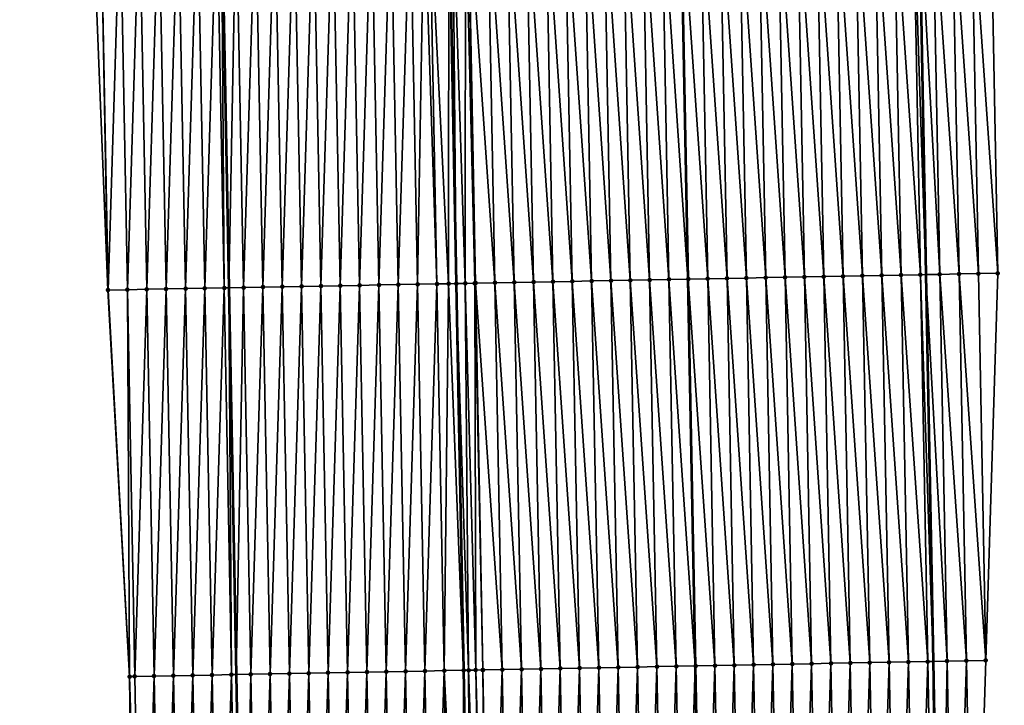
# Model space of a CAD drawing. Header units: feet. Extents: x 2010743 to 2022806, y 818705 to 837694.
# Tile 429 of 531: x 2011418 to 2011469, y 833751 to 833787. Entities that reach past the tile are written whole.
import ezdxf

# ---------------------------------------------------------------- set-up
doc = ezdxf.new("R2010")
doc.units = ezdxf.units.FT
doc.header["$MEASUREMENT"] = 0
for name, color, linetype, lineweight in [('EP_Travel Lane', 172, 'Continuous', 53), ('Road Shots', 141, 'Continuous', 100), ('STRIPING', 60, 'Continuous', 53)]:
    doc.layers.add(name, color=color, linetype=linetype, lineweight=lineweight)
doc.layers.add('I-77-MM17-21_NB-Surface-Border', color=7, linetype='Continuous')
doc.layers.add('I-77-MM17-21_NB-Surface-TIN', color=7, linetype='Continuous')

msp = doc.modelspace()

# ---------------------------------------------------------------- linework, layer by layer
at = {"layer": 'EP_Travel Lane'}
for points in [[(2011459.379, 833993.608, 294.314), (2011459.92, 833973.568, 294.074), (2011460.434, 833953.576, 293.832), (2011460.947, 833933.584, 293.604), (2011461.459, 833913.589, 293.405), (2011461.962, 833893.596, 293.2), (2011462.465, 833873.603, 293.04), (2011462.957, 833853.529, 292.871), (2011463.388, 833833.534, 292.721), (2011463.819, 833813.54, 292.553), (2011464.241, 833793.483, 292.403), (2011464.614, 833773.487, 292.303), (2011464.988, 833753.491, 292.193), (2011465.354, 833733.462, 292.098)], [(2011423.366, 833992.618, 294.593), (2011423.903, 833972.656, 294.351), (2011424.408, 833952.664, 294.131), (2011424.912, 833932.671, 293.916), (2011425.416, 833912.679, 293.72), (2011425.919, 833892.686, 293.533), (2011426.422, 833872.694, 293.348), (2011426.911, 833852.75, 293.199), (2011427.342, 833832.755, 293.03), (2011427.773, 833812.76, 292.885), (2011428.194, 833792.802, 292.749), (2011428.575, 833772.806, 292.613), (2011428.956, 833752.81, 292.489), (2011429.323, 833732.833, 292.414)]]:
    msp.add_polyline3d(points, dxfattribs=at)
at = {"layer": 'I-77-MM17-21_NB-Surface-Border', "color": 3, "linetype": 'Continuous', "lineweight": -3}
for points in [[(2011462.115, 833993.684, 294.202), (2011462.656, 833973.638, 293.964), (2011464.16, 833953.671, 293.695), (2011464.664, 833933.679, 293.452), (2011466.168, 833913.709, 293.197), (2011466.671, 833893.717, 292.989), (2011468.174, 833873.749, 292.794), (2011468.667, 833853.654, 292.639), (2011468.098, 833833.637, 292.53), (2011468.529, 833813.642, 292.372), (2011467.952, 833793.554, 292.276), (2011468.328, 833773.558, 292.164), (2011467.705, 833753.543, 292.096), (2011467.077, 833733.492, 292.042)], [(2011423.675, 833732.735, 292.241), (2011423.445, 833752.708, 292.332), (2011422.325, 833772.69, 292.429), (2011421.519, 833792.678, 292.528), (2011421.54, 833812.627, 292.682), (2011421.109, 833832.622, 292.829), (2011420.678, 833852.617, 292.992), (2011420.189, 833872.539, 293.14), (2011419.686, 833892.532, 293.313), (2011419.183, 833912.524, 293.509), (2011418.719, 833932.517, 293.714), (2011418.417, 833952.515, 293.948), (2011418.028, 833972.51, 294.168), (2011417.764, 833992.467, 294.419)]]:
    msp.add_polyline3d(points, dxfattribs=at)
at = {"layer": 'I-77-MM17-21_NB-Surface-TIN', "color": 128, "linetype": 'Continuous', "lineweight": -3}
for points in [[(2011446.332, 833773.14, 292.697), (2011445.955, 833793.136, 292.813), (2011444.956, 833793.118, 292.829)], [(2011447.332, 833773.159, 292.677), (2011446.955, 833793.155, 292.794), (2011445.955, 833793.136, 292.813)], [(2011446.332, 833773.14, 292.697), (2011447.332, 833773.159, 292.677), (2011445.955, 833793.136, 292.813)], [(2011448.332, 833773.178, 292.66), (2011447.955, 833793.174, 292.776), (2011446.955, 833793.155, 292.794)], [(2011447.332, 833773.159, 292.677), (2011448.332, 833773.178, 292.66), (2011446.955, 833793.155, 292.794)], [(2011449.332, 833773.197, 292.644), (2011448.955, 833793.193, 292.76), (2011447.955, 833793.174, 292.776)], [(2011448.332, 833773.178, 292.66), (2011449.332, 833773.197, 292.644), (2011447.955, 833793.174, 292.776)], [(2011450.331, 833773.216, 292.631), (2011449.955, 833793.212, 292.746), (2011448.955, 833793.193, 292.76)], [(2011449.332, 833773.197, 292.644), (2011450.331, 833773.216, 292.631), (2011448.955, 833793.193, 292.76)], [(2011451.331, 833773.235, 292.62), (2011450.955, 833793.231, 292.736), (2011449.955, 833793.212, 292.746)], [(2011450.331, 833773.216, 292.631), (2011451.331, 833773.235, 292.62), (2011449.955, 833793.212, 292.746)], [(2011450.955, 833793.231, 292.736), (2011452.306, 833773.253, 292.6), (2011451.925, 833793.249, 292.714)], [(2011451.331, 833773.235, 292.62), (2011452.306, 833773.253, 292.6), (2011450.955, 833793.231, 292.736)], [(2011452.331, 833773.254, 292.599), (2011451.954, 833793.25, 292.714), (2011451.925, 833793.249, 292.714)], [(2011452.331, 833773.254, 292.599), (2011451.925, 833793.249, 292.714), (2011452.306, 833773.253, 292.6)], [(2011453.331, 833773.273, 292.57), (2011452.954, 833793.269, 292.679), (2011451.954, 833793.25, 292.714)], [(2011452.331, 833773.254, 292.599), (2011453.331, 833773.273, 292.57), (2011451.954, 833793.25, 292.714)], [(2011454.331, 833773.292, 292.539), (2011453.954, 833793.288, 292.642), (2011452.954, 833793.269, 292.679)], [(2011453.331, 833773.273, 292.57), (2011454.331, 833773.292, 292.539), (2011452.954, 833793.269, 292.679)], [(2011455.33, 833773.311, 292.516), (2011454.954, 833793.307, 292.618), (2011453.954, 833793.288, 292.642)], [(2011454.331, 833773.292, 292.539), (2011455.33, 833773.311, 292.516), (2011453.954, 833793.288, 292.642)], [(2011456.33, 833773.33, 292.495), (2011455.954, 833793.326, 292.597), (2011454.954, 833793.307, 292.618)], [(2011455.33, 833773.311, 292.516), (2011456.33, 833773.33, 292.495), (2011454.954, 833793.307, 292.618)], [(2011457.33, 833773.349, 292.474), (2011456.954, 833793.345, 292.573), (2011455.954, 833793.326, 292.597)], [(2011456.33, 833773.33, 292.495), (2011457.33, 833773.349, 292.474), (2011455.954, 833793.326, 292.597)], [(2011458.33, 833773.368, 292.453), (2011457.953, 833793.364, 292.557), (2011456.954, 833793.345, 292.573)], [(2011457.33, 833773.349, 292.474), (2011458.33, 833773.368, 292.453), (2011456.954, 833793.345, 292.573)], [(2011459.33, 833773.387, 292.433), (2011458.953, 833793.383, 292.541), (2011457.953, 833793.364, 292.557)], [(2011458.33, 833773.368, 292.453), (2011459.33, 833773.387, 292.433), (2011457.953, 833793.364, 292.557)], [(2011460.33, 833773.406, 292.413), (2011459.953, 833793.402, 292.522), (2011458.953, 833793.383, 292.541)], [(2011459.33, 833773.387, 292.433), (2011460.33, 833773.406, 292.413), (2011458.953, 833793.383, 292.541)], [(2011461.329, 833773.425, 292.394), (2011460.953, 833793.421, 292.502), (2011459.953, 833793.402, 292.522)], [(2011460.33, 833773.406, 292.413), (2011461.329, 833773.425, 292.394), (2011459.953, 833793.402, 292.522)], [(2011462.329, 833773.444, 292.374), (2011461.953, 833793.44, 292.477), (2011460.953, 833793.421, 292.502)], [(2011461.329, 833773.425, 292.394), (2011462.329, 833773.444, 292.374), (2011460.953, 833793.421, 292.502)], [(2011461.953, 833793.44, 292.477), (2011463.329, 833773.463, 292.346), (2011462.952, 833793.459, 292.446)], [(2011462.329, 833773.444, 292.374), (2011463.329, 833773.463, 292.346), (2011461.953, 833793.44, 292.477)], [(2011464.329, 833773.482, 292.313), (2011463.952, 833793.478, 292.412), (2011462.952, 833793.459, 292.446)], [(2011463.329, 833773.463, 292.346), (2011464.329, 833773.482, 292.313), (2011462.952, 833793.459, 292.446)], [(2011463.952, 833793.478, 292.412), (2011464.614, 833773.487, 292.303), (2011464.241, 833793.483, 292.403)], [(2011464.329, 833773.482, 292.313), (2011464.614, 833773.487, 292.303), (2011463.952, 833793.478, 292.412)], [(2011465.329, 833773.501, 292.277), (2011464.952, 833793.497, 292.383), (2011464.241, 833793.483, 292.403)], [(2011465.329, 833773.501, 292.277), (2011464.241, 833793.483, 292.403), (2011464.614, 833773.487, 292.303)], [(2011466.328, 833773.52, 292.24), (2011465.952, 833793.516, 292.356), (2011464.952, 833793.497, 292.383)], [(2011465.329, 833773.501, 292.277), (2011466.328, 833773.52, 292.24), (2011464.952, 833793.497, 292.383)], [(2011467.328, 833773.539, 292.203), (2011466.952, 833793.535, 292.314), (2011465.952, 833793.516, 292.356)], [(2011466.328, 833773.52, 292.24), (2011467.328, 833773.539, 292.203), (2011465.952, 833793.516, 292.356)], [(2011468.328, 833773.558, 292.164), (2011467.952, 833793.554, 292.276), (2011466.952, 833793.535, 292.314)], [(2011467.328, 833773.539, 292.203), (2011468.328, 833773.558, 292.164), (2011466.952, 833793.535, 292.314)], [(2011422.325, 833772.69, 292.429), (2011421.96, 833792.686, 292.545), (2011421.519, 833792.678, 292.528)], [(2011422.336, 833772.69, 292.429), (2011422.96, 833792.705, 292.584), (2011421.96, 833792.686, 292.545)], [(2011422.325, 833772.69, 292.429), (2011422.336, 833772.69, 292.429), (2011421.96, 833792.686, 292.545)], [(2011422.336, 833772.69, 292.429), (2011423.336, 833772.709, 292.462), (2011422.96, 833792.705, 292.584)], [(2011423.336, 833772.709, 292.462), (2011423.959, 833792.723, 292.618), (2011422.96, 833792.705, 292.584)], [(2011423.336, 833772.709, 292.462), (2011424.336, 833772.727, 292.489), (2011423.959, 833792.723, 292.618)], [(2011424.336, 833772.727, 292.489), (2011424.959, 833792.742, 292.652), (2011423.959, 833792.723, 292.618)], [(2011424.336, 833772.727, 292.489), (2011425.336, 833772.746, 292.522), (2011424.959, 833792.742, 292.652)], [(2011425.336, 833772.746, 292.522), (2011425.959, 833792.761, 292.675), (2011424.959, 833792.742, 292.652)], [(2011425.336, 833772.746, 292.522), (2011426.336, 833772.765, 292.545), (2011425.959, 833792.761, 292.675)], [(2011426.336, 833772.765, 292.545), (2011426.959, 833792.779, 292.716), (2011425.959, 833792.761, 292.675)], [(2011426.336, 833772.765, 292.545), (2011427.335, 833772.783, 292.579), (2011426.959, 833792.779, 292.716)], [(2011427.335, 833772.783, 292.579), (2011427.959, 833792.798, 292.744), (2011426.959, 833792.779, 292.716)], [(2011427.335, 833772.783, 292.579), (2011428.335, 833772.802, 292.606), (2011427.959, 833792.798, 292.744)], [(2011428.335, 833772.802, 292.606), (2011428.194, 833792.802, 292.749), (2011427.959, 833792.798, 292.744)], [(2011428.958, 833792.817, 292.764), (2011428.194, 833792.802, 292.749), (2011428.575, 833772.806, 292.613)], [(2011428.335, 833772.802, 292.606), (2011428.575, 833772.806, 292.613), (2011428.194, 833792.802, 292.749)], [(2011429.335, 833772.821, 292.635), (2011428.958, 833792.817, 292.764), (2011428.575, 833772.806, 292.613)], [(2011429.335, 833772.821, 292.635), (2011429.958, 833792.835, 292.785), (2011428.958, 833792.817, 292.764)], [(2011429.335, 833772.821, 292.635), (2011430.335, 833772.839, 292.657), (2011429.958, 833792.835, 292.785)], [(2011430.335, 833772.839, 292.657), (2011430.958, 833792.854, 292.798), (2011429.958, 833792.835, 292.785)], [(2011430.335, 833772.839, 292.657), (2011431.335, 833772.858, 292.668), (2011430.958, 833792.854, 292.798)], [(2011431.335, 833772.858, 292.668), (2011431.958, 833792.873, 292.804), (2011430.958, 833792.854, 292.798)], [(2011431.335, 833772.858, 292.668), (2011432.335, 833772.877, 292.677), (2011431.958, 833792.873, 292.804)], [(2011432.335, 833772.877, 292.677), (2011432.958, 833792.892, 292.815), (2011431.958, 833792.873, 292.804)], [(2011432.335, 833772.877, 292.677), (2011433.334, 833772.896, 292.687), (2011432.958, 833792.892, 292.815)], [(2011433.334, 833772.896, 292.687), (2011433.958, 833792.91, 292.822), (2011432.958, 833792.892, 292.815)], [(2011433.334, 833772.896, 292.687), (2011434.334, 833772.914, 292.696), (2011433.958, 833792.91, 292.822)], [(2011434.334, 833772.914, 292.696), (2011434.957, 833792.929, 292.833), (2011433.958, 833792.91, 292.822)], [(2011434.334, 833772.914, 292.696), (2011435.334, 833772.933, 292.708), (2011434.957, 833792.929, 292.833)], [(2011435.334, 833772.933, 292.708), (2011435.957, 833792.948, 292.845), (2011434.957, 833792.929, 292.833)], [(2011435.334, 833772.933, 292.708), (2011436.334, 833772.952, 292.72), (2011435.957, 833792.948, 292.845)], [(2011436.334, 833772.952, 292.72), (2011436.957, 833792.967, 292.855), (2011435.957, 833792.948, 292.845)], [(2011436.334, 833772.952, 292.72), (2011437.334, 833772.971, 292.731), (2011436.957, 833792.967, 292.855)], [(2011437.334, 833772.971, 292.731), (2011437.957, 833792.985, 292.87), (2011436.957, 833792.967, 292.855)], [(2011437.334, 833772.971, 292.731), (2011438.334, 833772.989, 292.741), (2011437.957, 833792.985, 292.87)], [(2011438.334, 833772.989, 292.741), (2011438.67, 833792.999, 292.883), (2011437.957, 833792.985, 292.87)], [(2011438.334, 833772.989, 292.741), (2011439.333, 833773.008, 292.764), (2011438.67, 833792.999, 292.883)], [(2011439.333, 833773.008, 292.764), (2011438.957, 833793.004, 292.886), (2011438.67, 833792.999, 292.883)], [(2011439.938, 833773.019, 292.773), (2011439.957, 833793.023, 292.896), (2011438.957, 833793.004, 292.886)], [(2011439.333, 833773.008, 292.764), (2011439.938, 833773.019, 292.773), (2011438.957, 833793.004, 292.886)], [(2011439.938, 833773.019, 292.773), (2011440.333, 833773.027, 292.776), (2011439.957, 833793.023, 292.896)], [(2011440.163, 833793.027, 292.896), (2011439.957, 833793.023, 292.896), (2011440.333, 833773.027, 292.776)], [(2011440.801, 833773.036, 292.777), (2011440.819, 833793.039, 292.894), (2011440.163, 833793.027, 292.896)], [(2011440.801, 833773.036, 292.777), (2011440.163, 833793.027, 292.896), (2011440.333, 833773.027, 292.776)], [(2011440.801, 833773.036, 292.777), (2011441.29, 833773.045, 292.776), (2011440.819, 833793.039, 292.894)], [(2011441.29, 833773.045, 292.776), (2011440.956, 833793.042, 292.893), (2011440.819, 833793.039, 292.894)], [(2011442.333, 833773.065, 292.762), (2011441.956, 833793.061, 292.876), (2011440.956, 833793.042, 292.893)], [(2011441.29, 833773.045, 292.776), (2011441.333, 833773.046, 292.775), (2011440.956, 833793.042, 292.893)], [(2011441.333, 833773.046, 292.775), (2011442.333, 833773.065, 292.762), (2011440.956, 833793.042, 292.893)], [(2011443.333, 833773.084, 292.743), (2011442.956, 833793.08, 292.861), (2011441.956, 833793.061, 292.876)], [(2011442.333, 833773.065, 292.762), (2011443.333, 833773.084, 292.743), (2011441.956, 833793.061, 292.876)], [(2011444.332, 833773.102, 292.726), (2011443.956, 833793.099, 292.844), (2011442.956, 833793.08, 292.861)], [(2011443.333, 833773.084, 292.743), (2011444.332, 833773.102, 292.726), (2011442.956, 833793.08, 292.861)], [(2011445.332, 833773.121, 292.712), (2011444.956, 833793.118, 292.829), (2011443.956, 833793.099, 292.844)], [(2011444.332, 833773.102, 292.726), (2011445.332, 833773.121, 292.712), (2011443.956, 833793.099, 292.844)], [(2011445.332, 833773.121, 292.712), (2011446.332, 833773.14, 292.697), (2011444.956, 833793.118, 292.829)], [(2011454.707, 833753.296, 292.425), (2011454.331, 833773.292, 292.539), (2011453.331, 833773.273, 292.57)], [(2011455.707, 833753.315, 292.398), (2011455.33, 833773.311, 292.516), (2011454.331, 833773.292, 292.539)], [(2011454.707, 833753.296, 292.425), (2011455.707, 833753.315, 292.398), (2011454.331, 833773.292, 292.539)], [(2011456.707, 833753.334, 292.375), (2011456.33, 833773.33, 292.495), (2011455.33, 833773.311, 292.516)], [(2011455.707, 833753.315, 292.398), (2011456.707, 833753.334, 292.375), (2011455.33, 833773.311, 292.516)], [(2011457.707, 833753.353, 292.354), (2011457.33, 833773.349, 292.474), (2011456.33, 833773.33, 292.495)], [(2011456.707, 833753.334, 292.375), (2011457.707, 833753.353, 292.354), (2011456.33, 833773.33, 292.495)], [(2011458.707, 833753.372, 292.333), (2011458.33, 833773.368, 292.453), (2011457.33, 833773.349, 292.474)], [(2011457.707, 833753.353, 292.354), (2011458.707, 833753.372, 292.333), (2011457.33, 833773.349, 292.474)], [(2011459.706, 833753.391, 292.317), (2011459.33, 833773.387, 292.433), (2011458.33, 833773.368, 292.453)], [(2011458.707, 833753.372, 292.333), (2011459.706, 833753.391, 292.317), (2011458.33, 833773.368, 292.453)], [(2011460.706, 833753.409, 292.301), (2011460.33, 833773.406, 292.413), (2011459.33, 833773.387, 292.433)], [(2011459.706, 833753.391, 292.317), (2011460.706, 833753.409, 292.301), (2011459.33, 833773.387, 292.433)], [(2011461.706, 833753.428, 292.284), (2011461.329, 833773.425, 292.394), (2011460.33, 833773.406, 292.413)], [(2011460.706, 833753.409, 292.301), (2011461.706, 833753.428, 292.284), (2011460.33, 833773.406, 292.413)], [(2011461.329, 833773.425, 292.394), (2011462.706, 833753.447, 292.262), (2011462.329, 833773.444, 292.374)], [(2011461.706, 833753.428, 292.284), (2011462.706, 833753.447, 292.262), (2011461.329, 833773.425, 292.394)], [(2011462.329, 833773.444, 292.374), (2011463.706, 833753.466, 292.234), (2011463.329, 833773.463, 292.346)], [(2011462.329, 833773.444, 292.374), (2011462.706, 833753.447, 292.262), (2011463.706, 833753.466, 292.234)], [(2011464.705, 833753.485, 292.202), (2011464.329, 833773.482, 292.313), (2011463.329, 833773.463, 292.346)], [(2011463.706, 833753.466, 292.234), (2011464.705, 833753.485, 292.202), (2011463.329, 833773.463, 292.346)], [(2011464.329, 833773.482, 292.313), (2011464.988, 833753.491, 292.193), (2011464.614, 833773.487, 292.303)], [(2011464.705, 833753.485, 292.202), (2011464.988, 833753.491, 292.193), (2011464.329, 833773.482, 292.313)], [(2011465.705, 833753.504, 292.168), (2011465.329, 833773.501, 292.277), (2011464.614, 833773.487, 292.303)], [(2011465.705, 833753.504, 292.168), (2011464.614, 833773.487, 292.303), (2011464.988, 833753.491, 292.193)], [(2011466.705, 833753.523, 292.133), (2011466.328, 833773.52, 292.24), (2011465.329, 833773.501, 292.277)], [(2011465.705, 833753.504, 292.168), (2011466.705, 833753.523, 292.133), (2011465.329, 833773.501, 292.277)], [(2011467.705, 833753.543, 292.096), (2011467.328, 833773.539, 292.203), (2011466.328, 833773.52, 292.24)], [(2011466.705, 833753.523, 292.133), (2011467.705, 833753.543, 292.096), (2011466.328, 833773.52, 292.24)], [(2011467.705, 833753.543, 292.096), (2011468.328, 833773.558, 292.164), (2011467.328, 833773.539, 292.203)], [(2011425.712, 833752.75, 292.404), (2011426.336, 833772.765, 292.545), (2011425.336, 833772.746, 292.522)], [(2011425.712, 833752.75, 292.404), (2011426.712, 833752.768, 292.434), (2011426.336, 833772.765, 292.545)], [(2011426.712, 833752.768, 292.434), (2011427.335, 833772.783, 292.579), (2011426.336, 833772.765, 292.545)], [(2011426.712, 833752.768, 292.434), (2011427.712, 833752.787, 292.463), (2011427.335, 833772.783, 292.579)], [(2011427.712, 833752.787, 292.463), (2011428.335, 833772.802, 292.606), (2011427.335, 833772.783, 292.579)], [(2011427.712, 833752.787, 292.463), (2011428.712, 833752.806, 292.484), (2011428.335, 833772.802, 292.606)], [(2011428.712, 833752.806, 292.484), (2011428.575, 833772.806, 292.613), (2011428.335, 833772.802, 292.606)], [(2011429.335, 833772.821, 292.635), (2011428.575, 833772.806, 292.613), (2011428.956, 833752.81, 292.489)], [(2011428.712, 833752.806, 292.484), (2011428.956, 833752.81, 292.489), (2011428.575, 833772.806, 292.613)], [(2011429.712, 833752.825, 292.506), (2011429.335, 833772.821, 292.635), (2011428.956, 833752.81, 292.489)], [(2011429.712, 833752.825, 292.506), (2011430.335, 833772.839, 292.657), (2011429.335, 833772.821, 292.635)], [(2011429.712, 833752.825, 292.506), (2011430.712, 833752.843, 292.525), (2011430.335, 833772.839, 292.657)], [(2011430.712, 833752.843, 292.525), (2011431.335, 833772.858, 292.668), (2011430.335, 833772.839, 292.657)], [(2011430.712, 833752.843, 292.525), (2011431.711, 833752.862, 292.539), (2011431.335, 833772.858, 292.668)], [(2011431.711, 833752.862, 292.539), (2011432.335, 833772.877, 292.677), (2011431.335, 833772.858, 292.668)], [(2011431.711, 833752.862, 292.539), (2011432.711, 833752.881, 292.549), (2011432.335, 833772.877, 292.677)], [(2011432.711, 833752.881, 292.549), (2011433.334, 833772.896, 292.687), (2011432.335, 833772.877, 292.677)], [(2011432.711, 833752.881, 292.549), (2011433.711, 833752.9, 292.559), (2011433.334, 833772.896, 292.687)], [(2011433.711, 833752.9, 292.559), (2011434.334, 833772.914, 292.696), (2011433.334, 833772.896, 292.687)], [(2011433.711, 833752.9, 292.559), (2011434.711, 833752.918, 292.572), (2011434.334, 833772.914, 292.696)], [(2011434.711, 833752.918, 292.572), (2011435.334, 833772.933, 292.708), (2011434.334, 833772.914, 292.696)], [(2011434.711, 833752.918, 292.572), (2011435.711, 833752.937, 292.582), (2011435.334, 833772.933, 292.708)], [(2011435.711, 833752.937, 292.582), (2011436.334, 833772.952, 292.72), (2011435.334, 833772.933, 292.708)], [(2011435.711, 833752.937, 292.582), (2011436.71, 833752.956, 292.593), (2011436.334, 833772.952, 292.72)], [(2011436.71, 833752.956, 292.593), (2011437.334, 833772.971, 292.731), (2011436.334, 833772.952, 292.72)], [(2011436.71, 833752.956, 292.593), (2011437.71, 833752.975, 292.605), (2011437.334, 833772.971, 292.731)], [(2011437.71, 833752.975, 292.605), (2011438.334, 833772.989, 292.741), (2011437.334, 833772.971, 292.731)], [(2011437.71, 833752.975, 292.605), (2011438.71, 833752.993, 292.62), (2011438.334, 833772.989, 292.741)], [(2011438.71, 833752.993, 292.62), (2011439.333, 833773.008, 292.764), (2011438.334, 833772.989, 292.741)], [(2011438.71, 833752.993, 292.62), (2011439.71, 833753.012, 292.638), (2011439.333, 833773.008, 292.764)], [(2011439.71, 833753.012, 292.638), (2011439.938, 833773.019, 292.773), (2011439.333, 833773.008, 292.764)], [(2011439.71, 833753.012, 292.638), (2011440.71, 833753.031, 292.65), (2011439.938, 833773.019, 292.773)], [(2011439.938, 833773.019, 292.773), (2011440.71, 833753.031, 292.65), (2011440.333, 833773.027, 292.776)], [(2011440.974, 833753.036, 292.652), (2011440.801, 833773.036, 292.777), (2011440.333, 833773.027, 292.776)], [(2011440.974, 833753.036, 292.652), (2011440.333, 833773.027, 292.776), (2011440.71, 833753.031, 292.65)], [(2011441.344, 833753.043, 292.654), (2011441.29, 833773.045, 292.776), (2011440.801, 833773.036, 292.777)], [(2011440.974, 833753.036, 292.652), (2011441.344, 833753.043, 292.654), (2011440.801, 833773.036, 292.777)], [(2011441.699, 833753.049, 292.653), (2011441.333, 833773.046, 292.775), (2011441.29, 833773.045, 292.776)], [(2011441.344, 833753.043, 292.654), (2011441.699, 833753.049, 292.653), (2011441.29, 833773.045, 292.776)], [(2011442.709, 833753.069, 292.639), (2011442.333, 833773.065, 292.762), (2011441.333, 833773.046, 292.775)], [(2011441.699, 833753.049, 292.653), (2011441.71, 833753.05, 292.653), (2011441.333, 833773.046, 292.775)], [(2011441.71, 833753.05, 292.653), (2011442.709, 833753.069, 292.639), (2011441.333, 833773.046, 292.775)], [(2011443.709, 833753.087, 292.619), (2011443.333, 833773.084, 292.743), (2011442.333, 833773.065, 292.762)], [(2011442.709, 833753.069, 292.639), (2011443.709, 833753.087, 292.619), (2011442.333, 833773.065, 292.762)], [(2011444.709, 833753.106, 292.603), (2011444.332, 833773.102, 292.726), (2011443.333, 833773.084, 292.743)], [(2011443.709, 833753.087, 292.619), (2011444.709, 833753.106, 292.603), (2011443.333, 833773.084, 292.743)], [(2011445.709, 833753.125, 292.588), (2011445.332, 833773.121, 292.712), (2011444.332, 833773.102, 292.726)], [(2011444.709, 833753.106, 292.603), (2011445.709, 833753.125, 292.588), (2011444.332, 833773.102, 292.726)], [(2011446.709, 833753.144, 292.573), (2011446.332, 833773.14, 292.697), (2011445.332, 833773.121, 292.712)], [(2011445.709, 833753.125, 292.588), (2011446.709, 833753.144, 292.573), (2011445.332, 833773.121, 292.712)], [(2011447.709, 833753.163, 292.557), (2011447.332, 833773.159, 292.677), (2011446.332, 833773.14, 292.697)], [(2011446.709, 833753.144, 292.573), (2011447.709, 833753.163, 292.557), (2011446.332, 833773.14, 292.697)], [(2011448.708, 833753.182, 292.54), (2011448.332, 833773.178, 292.66), (2011447.332, 833773.159, 292.677)], [(2011447.709, 833753.163, 292.557), (2011448.708, 833753.182, 292.54), (2011447.332, 833773.159, 292.677)], [(2011449.708, 833753.201, 292.523), (2011449.332, 833773.197, 292.644), (2011448.332, 833773.178, 292.66)], [(2011448.708, 833753.182, 292.54), (2011449.708, 833753.201, 292.523), (2011448.332, 833773.178, 292.66)], [(2011450.708, 833753.22, 292.509), (2011450.331, 833773.216, 292.631), (2011449.332, 833773.197, 292.644)], [(2011449.708, 833753.201, 292.523), (2011450.708, 833753.22, 292.509), (2011449.332, 833773.197, 292.644)], [(2011451.708, 833753.239, 292.499), (2011451.331, 833773.235, 292.62), (2011450.331, 833773.216, 292.631)], [(2011450.708, 833753.22, 292.509), (2011451.708, 833753.239, 292.499), (2011450.331, 833773.216, 292.631)], [(2011451.331, 833773.235, 292.62), (2011452.686, 833753.257, 292.482), (2011452.306, 833773.253, 292.6)], [(2011451.708, 833753.239, 292.499), (2011452.686, 833753.257, 292.482), (2011451.331, 833773.235, 292.62)], [(2011452.708, 833753.258, 292.481), (2011452.331, 833773.254, 292.599), (2011452.306, 833773.253, 292.6)], [(2011452.708, 833753.258, 292.481), (2011452.306, 833773.253, 292.6), (2011452.686, 833753.257, 292.482)], [(2011453.707, 833753.277, 292.455), (2011453.331, 833773.273, 292.57), (2011452.331, 833773.254, 292.599)], [(2011452.708, 833753.258, 292.481), (2011453.707, 833753.277, 292.455), (2011452.331, 833773.254, 292.599)], [(2011453.707, 833753.277, 292.455), (2011454.707, 833753.296, 292.425), (2011453.331, 833773.273, 292.57)], [(2011423.445, 833752.708, 292.332), (2011422.336, 833772.69, 292.429), (2011422.325, 833772.69, 292.429)], [(2011423.445, 833752.708, 292.332), (2011423.336, 833772.709, 292.462), (2011422.336, 833772.69, 292.429)], [(2011423.713, 833752.713, 292.341), (2011424.336, 833772.727, 292.489), (2011423.336, 833772.709, 292.462)], [(2011423.445, 833752.708, 292.332), (2011423.713, 833752.713, 292.341), (2011423.336, 833772.709, 292.462)], [(2011423.713, 833752.713, 292.341), (2011424.713, 833752.731, 292.374), (2011424.336, 833772.727, 292.489)], [(2011424.713, 833752.731, 292.374), (2011425.336, 833772.746, 292.522), (2011424.336, 833772.727, 292.489)], [(2011424.713, 833752.731, 292.374), (2011425.712, 833752.75, 292.404), (2011425.336, 833772.746, 292.522)], [(2011461.078, 833733.387, 292.199), (2011461.706, 833753.428, 292.284), (2011460.706, 833753.409, 292.301)], [(2011461.078, 833733.387, 292.199), (2011462.078, 833733.405, 292.182), (2011461.706, 833753.428, 292.284)], [(2011462.078, 833733.405, 292.182), (2011462.706, 833753.447, 292.262), (2011461.706, 833753.428, 292.284)], [(2011462.078, 833733.405, 292.182), (2011463.078, 833733.422, 292.163), (2011462.706, 833753.447, 292.262)], [(2011463.078, 833733.422, 292.163), (2011463.706, 833753.466, 292.234), (2011462.706, 833753.447, 292.262)], [(2011463.078, 833733.422, 292.163), (2011464.078, 833733.44, 292.139), (2011463.706, 833753.466, 292.234)], [(2011464.078, 833733.44, 292.139), (2011464.705, 833753.485, 292.202), (2011463.706, 833753.466, 292.234)], [(2011464.078, 833733.44, 292.139), (2011465.078, 833733.457, 292.106), (2011464.705, 833753.485, 292.202)], [(2011465.078, 833733.457, 292.106), (2011464.988, 833753.491, 292.193), (2011464.705, 833753.485, 292.202)], [(2011465.705, 833753.504, 292.168), (2011464.988, 833753.491, 292.193), (2011465.354, 833733.462, 292.098)], [(2011465.078, 833733.457, 292.106), (2011465.354, 833733.462, 292.098), (2011464.988, 833753.491, 292.193)], [(2011466.077, 833733.475, 292.074), (2011465.705, 833753.504, 292.168), (2011465.354, 833733.462, 292.098)], [(2011466.077, 833733.475, 292.074), (2011466.705, 833753.523, 292.133), (2011465.705, 833753.504, 292.168)], [(2011466.077, 833733.475, 292.074), (2011467.077, 833733.492, 292.042), (2011466.705, 833753.523, 292.133)], [(2011467.077, 833733.492, 292.042), (2011467.705, 833753.543, 292.096), (2011466.705, 833753.523, 292.133)], [(2011434.082, 833732.916, 292.476), (2011434.711, 833752.918, 292.572), (2011433.711, 833752.9, 292.559)], [(2011434.082, 833732.916, 292.476), (2011435.082, 833732.933, 292.484), (2011434.711, 833752.918, 292.572)], [(2011435.082, 833732.933, 292.484), (2011435.711, 833752.937, 292.582), (2011434.711, 833752.918, 292.572)], [(2011435.082, 833732.933, 292.484), (2011436.082, 833732.951, 292.493), (2011435.711, 833752.937, 292.582)], [(2011436.082, 833732.951, 292.493), (2011436.71, 833752.956, 292.593), (2011435.711, 833752.937, 292.582)], [(2011436.082, 833732.951, 292.493), (2011437.082, 833732.968, 292.5), (2011436.71, 833752.956, 292.593)], [(2011437.082, 833732.968, 292.5), (2011437.71, 833752.975, 292.605), (2011436.71, 833752.956, 292.593)], [(2011437.082, 833732.968, 292.5), (2011438.082, 833732.985, 292.511), (2011437.71, 833752.975, 292.605)], [(2011438.082, 833732.985, 292.511), (2011438.71, 833752.993, 292.62), (2011437.71, 833752.975, 292.605)], [(2011438.082, 833732.985, 292.511), (2011439.082, 833733.003, 292.523), (2011438.71, 833752.993, 292.62)], [(2011439.082, 833733.003, 292.523), (2011439.71, 833753.012, 292.638), (2011438.71, 833752.993, 292.62)], [(2011439.082, 833733.003, 292.523), (2011440.081, 833733.02, 292.537), (2011439.71, 833753.012, 292.638)], [(2011440.682, 833733.03, 292.542), (2011440.71, 833753.031, 292.65), (2011439.71, 833753.012, 292.638)], [(2011440.081, 833733.02, 292.537), (2011440.682, 833733.03, 292.542), (2011439.71, 833753.012, 292.638)], [(2011440.682, 833733.03, 292.542), (2011441.081, 833733.037, 292.545), (2011440.71, 833753.031, 292.65)], [(2011440.974, 833753.036, 292.652), (2011440.71, 833753.031, 292.65), (2011441.081, 833733.037, 292.545)], [(2011441.69, 833733.048, 292.547), (2011441.344, 833753.043, 292.654), (2011440.974, 833753.036, 292.652)], [(2011441.69, 833733.048, 292.547), (2011440.974, 833753.036, 292.652), (2011441.081, 833733.037, 292.545)], [(2011441.898, 833733.052, 292.546), (2011441.699, 833753.049, 292.653), (2011441.344, 833753.043, 292.654)], [(2011441.69, 833733.048, 292.547), (2011441.898, 833733.052, 292.546), (2011441.344, 833753.043, 292.654)], [(2011442.081, 833733.055, 292.545), (2011441.71, 833753.05, 292.653), (2011441.699, 833753.049, 292.653)], [(2011441.898, 833733.052, 292.546), (2011442.081, 833733.055, 292.545), (2011441.699, 833753.049, 292.653)], [(2011442.081, 833733.055, 292.545), (2011442.709, 833753.069, 292.639), (2011441.71, 833753.05, 292.653)], [(2011442.081, 833733.055, 292.545), (2011443.081, 833733.072, 292.528), (2011442.709, 833753.069, 292.639)], [(2011443.081, 833733.072, 292.528), (2011443.709, 833753.087, 292.619), (2011442.709, 833753.069, 292.639)], [(2011443.081, 833733.072, 292.528), (2011444.081, 833733.09, 292.508), (2011443.709, 833753.087, 292.619)], [(2011444.081, 833733.09, 292.508), (2011444.709, 833753.106, 292.603), (2011443.709, 833753.087, 292.619)], [(2011444.081, 833733.09, 292.508), (2011445.081, 833733.107, 292.491), (2011444.709, 833753.106, 292.603)], [(2011445.081, 833733.107, 292.491), (2011445.709, 833753.125, 292.588), (2011444.709, 833753.106, 292.603)], [(2011445.081, 833733.107, 292.491), (2011446.081, 833733.125, 292.477), (2011445.709, 833753.125, 292.588)], [(2011446.081, 833733.125, 292.477), (2011446.709, 833753.144, 292.573), (2011445.709, 833753.125, 292.588)], [(2011446.081, 833733.125, 292.477), (2011447.08, 833733.142, 292.465), (2011446.709, 833753.144, 292.573)], [(2011447.08, 833733.142, 292.465), (2011447.709, 833753.163, 292.557), (2011446.709, 833753.144, 292.573)], [(2011447.08, 833733.142, 292.465), (2011448.08, 833733.16, 292.447), (2011447.709, 833753.163, 292.557)], [(2011448.08, 833733.16, 292.447), (2011448.708, 833753.182, 292.54), (2011447.709, 833753.163, 292.557)], [(2011448.08, 833733.16, 292.447), (2011449.08, 833733.177, 292.428), (2011448.708, 833753.182, 292.54)], [(2011449.08, 833733.177, 292.428), (2011449.708, 833753.201, 292.523), (2011448.708, 833753.182, 292.54)], [(2011449.08, 833733.177, 292.428), (2011450.08, 833733.195, 292.409), (2011449.708, 833753.201, 292.523)], [(2011450.08, 833733.195, 292.409), (2011450.708, 833753.22, 292.509), (2011449.708, 833753.201, 292.523)], [(2011450.08, 833733.195, 292.409), (2011451.08, 833733.212, 292.394), (2011450.708, 833753.22, 292.509)], [(2011451.08, 833733.212, 292.394), (2011451.708, 833753.239, 292.499), (2011450.708, 833753.22, 292.509)], [(2011451.08, 833733.212, 292.394), (2011452.08, 833733.23, 292.38), (2011451.708, 833753.239, 292.499)], [(2011452.08, 833733.23, 292.38), (2011452.686, 833753.257, 292.482), (2011451.708, 833753.239, 292.499)], [(2011452.08, 833733.23, 292.38), (2011453.06, 833733.247, 292.359), (2011452.686, 833753.257, 292.482)], [(2011452.708, 833753.258, 292.481), (2011452.686, 833753.257, 292.482), (2011453.06, 833733.247, 292.359)], [(2011453.079, 833733.247, 292.358), (2011453.707, 833753.277, 292.455), (2011452.708, 833753.258, 292.481)], [(2011453.079, 833733.247, 292.358), (2011452.708, 833753.258, 292.481), (2011453.06, 833733.247, 292.359)], [(2011453.079, 833733.247, 292.358), (2011454.079, 833733.265, 292.335), (2011453.707, 833753.277, 292.455)], [(2011454.079, 833733.265, 292.335), (2011454.707, 833753.296, 292.425), (2011453.707, 833753.277, 292.455)], [(2011454.079, 833733.265, 292.335), (2011455.079, 833733.282, 292.312), (2011454.707, 833753.296, 292.425)], [(2011455.079, 833733.282, 292.312), (2011455.707, 833753.315, 292.398), (2011454.707, 833753.296, 292.425)], [(2011455.079, 833733.282, 292.312), (2011456.079, 833733.3, 292.293), (2011455.707, 833753.315, 292.398)], [(2011456.079, 833733.3, 292.293), (2011456.707, 833753.334, 292.375), (2011455.707, 833753.315, 292.398)], [(2011456.079, 833733.3, 292.293), (2011457.079, 833733.317, 292.274), (2011456.707, 833753.334, 292.375)], [(2011457.079, 833733.317, 292.274), (2011457.707, 833753.353, 292.354), (2011456.707, 833753.334, 292.375)], [(2011457.079, 833733.317, 292.274), (2011458.079, 833733.335, 292.254), (2011457.707, 833753.353, 292.354)], [(2011458.079, 833733.335, 292.254), (2011458.707, 833753.372, 292.333), (2011457.707, 833753.353, 292.354)], [(2011458.079, 833733.335, 292.254), (2011459.079, 833733.352, 292.232), (2011458.707, 833753.372, 292.333)], [(2011459.079, 833733.352, 292.232), (2011459.706, 833753.391, 292.317), (2011458.707, 833753.372, 292.333)], [(2011459.079, 833733.352, 292.232), (2011460.078, 833733.37, 292.214), (2011459.706, 833753.391, 292.317)], [(2011460.078, 833733.37, 292.214), (2011460.706, 833753.409, 292.301), (2011459.706, 833753.391, 292.317)], [(2011460.078, 833733.37, 292.214), (2011461.078, 833733.387, 292.199), (2011460.706, 833753.409, 292.301)], [(2011424.084, 833732.743, 292.255), (2011423.713, 833752.713, 292.341), (2011423.445, 833752.708, 292.332)], [(2011423.675, 833732.735, 292.241), (2011424.084, 833732.743, 292.255), (2011423.445, 833752.708, 292.332)], [(2011424.084, 833732.743, 292.255), (2011424.713, 833752.731, 292.374), (2011423.713, 833752.713, 292.341)], [(2011424.084, 833732.743, 292.255), (2011425.084, 833732.76, 292.291), (2011424.713, 833752.731, 292.374)], [(2011425.084, 833732.76, 292.291), (2011425.712, 833752.75, 292.404), (2011424.713, 833752.731, 292.374)], [(2011425.084, 833732.76, 292.291), (2011426.084, 833732.777, 292.326), (2011425.712, 833752.75, 292.404)], [(2011426.084, 833732.777, 292.326), (2011426.712, 833752.768, 292.434), (2011425.712, 833752.75, 292.404)], [(2011426.084, 833732.777, 292.326), (2011427.083, 833732.794, 292.358), (2011426.712, 833752.768, 292.434)], [(2011427.083, 833732.794, 292.358), (2011427.712, 833752.787, 292.463), (2011426.712, 833752.768, 292.434)], [(2011427.083, 833732.794, 292.358), (2011428.083, 833732.812, 292.389), (2011427.712, 833752.787, 292.463)], [(2011428.083, 833732.812, 292.389), (2011428.712, 833752.806, 292.484), (2011427.712, 833752.787, 292.463)], [(2011428.083, 833732.812, 292.389), (2011429.083, 833732.829, 292.409), (2011428.712, 833752.806, 292.484)], [(2011429.083, 833732.829, 292.409), (2011428.956, 833752.81, 292.489), (2011428.712, 833752.806, 292.484)], [(2011429.712, 833752.825, 292.506), (2011428.956, 833752.81, 292.489), (2011429.323, 833732.833, 292.414)], [(2011429.083, 833732.829, 292.409), (2011429.323, 833732.833, 292.414), (2011428.956, 833752.81, 292.489)], [(2011430.083, 833732.846, 292.429), (2011429.712, 833752.825, 292.506), (2011429.323, 833732.833, 292.414)], [(2011430.083, 833732.846, 292.429), (2011430.712, 833752.843, 292.525), (2011429.712, 833752.825, 292.506)], [(2011430.083, 833732.846, 292.429), (2011431.083, 833732.864, 292.448), (2011430.712, 833752.843, 292.525)], [(2011431.083, 833732.864, 292.448), (2011431.711, 833752.862, 292.539), (2011430.712, 833752.843, 292.525)], [(2011431.083, 833732.864, 292.448), (2011432.083, 833732.881, 292.459), (2011431.711, 833752.862, 292.539)], [(2011432.083, 833732.881, 292.459), (2011432.711, 833752.881, 292.549), (2011431.711, 833752.862, 292.539)], [(2011432.083, 833732.881, 292.459), (2011433.082, 833732.898, 292.468), (2011432.711, 833752.881, 292.549)], [(2011433.082, 833732.898, 292.468), (2011433.711, 833752.9, 292.559), (2011432.711, 833752.881, 292.549)], [(2011433.082, 833732.898, 292.468), (2011434.082, 833732.916, 292.476), (2011433.711, 833752.9, 292.559)]]:
    msp.add_3dface(points, dxfattribs=at)
at = {"layer": 'Road Shots', "lineweight": 100}
for p in [(2011454.331, 833773.292, 292.539), (2011455.33, 833773.311, 292.516), (2011456.33, 833773.33, 292.495), (2011457.33, 833773.349, 292.474), (2011458.33, 833773.368, 292.453), (2011459.33, 833773.387, 292.433), (2011460.33, 833773.406, 292.413), (2011461.329, 833773.425, 292.394), (2011462.329, 833773.444, 292.374), (2011463.329, 833773.463, 292.346), (2011464.329, 833773.482, 292.313), (2011465.329, 833773.501, 292.277), (2011466.328, 833773.52, 292.24), (2011467.328, 833773.539, 292.203), (2011468.328, 833773.558, 292.164), (2011426.336, 833772.765, 292.545), (2011427.335, 833772.783, 292.579), (2011428.335, 833772.802, 292.606), (2011429.335, 833772.821, 292.635), (2011430.335, 833772.839, 292.657), (2011431.335, 833772.858, 292.668), (2011432.335, 833772.877, 292.677), (2011433.334, 833772.896, 292.687), (2011434.334, 833772.914, 292.696), (2011435.334, 833772.933, 292.708), (2011436.334, 833772.952, 292.72), (2011437.334, 833772.971, 292.731), (2011438.334, 833772.989, 292.741), (2011439.333, 833773.008, 292.764), (2011439.938, 833773.019, 292.773), (2011440.333, 833773.027, 292.776), (2011440.801, 833773.036, 292.777), (2011441.29, 833773.045, 292.776), (2011441.333, 833773.046, 292.775), (2011442.333, 833773.065, 292.762), (2011443.333, 833773.084, 292.743), (2011444.332, 833773.102, 292.726), (2011445.332, 833773.121, 292.712), (2011446.332, 833773.14, 292.697), (2011447.332, 833773.159, 292.677), (2011448.332, 833773.178, 292.66), (2011449.332, 833773.197, 292.644), (2011450.331, 833773.216, 292.631), (2011451.331, 833773.235, 292.62), (2011452.331, 833773.254, 292.599), (2011453.331, 833773.273, 292.57), (2011422.325, 833772.69, 292.429), (2011422.336, 833772.69, 292.429), (2011423.336, 833772.709, 292.462), (2011424.336, 833772.727, 292.489), (2011425.336, 833772.746, 292.522), (2011461.706, 833753.428, 292.284), (2011462.706, 833753.447, 292.262), (2011463.706, 833753.466, 292.234), (2011464.705, 833753.485, 292.202), (2011465.705, 833753.504, 292.168), (2011466.705, 833753.523, 292.133), (2011467.705, 833753.543, 292.096), (2011434.711, 833752.918, 292.572), (2011435.711, 833752.937, 292.582), (2011436.71, 833752.956, 292.593), (2011437.71, 833752.975, 292.605), (2011438.71, 833752.993, 292.62), (2011439.71, 833753.012, 292.638), (2011440.71, 833753.031, 292.65), (2011440.974, 833753.036, 292.652), (2011441.344, 833753.043, 292.654), (2011441.699, 833753.049, 292.653), (2011441.71, 833753.05, 292.653), (2011442.709, 833753.069, 292.639), (2011443.709, 833753.087, 292.619), (2011444.709, 833753.106, 292.603), (2011445.709, 833753.125, 292.588), (2011446.709, 833753.144, 292.573), (2011447.709, 833753.163, 292.557), (2011448.708, 833753.182, 292.54), (2011449.708, 833753.201, 292.523), (2011450.708, 833753.22, 292.509), (2011451.708, 833753.239, 292.499), (2011452.708, 833753.258, 292.481), (2011453.707, 833753.277, 292.455), (2011454.707, 833753.296, 292.425), (2011455.707, 833753.315, 292.398), (2011456.707, 833753.334, 292.375), (2011457.707, 833753.353, 292.354), (2011458.707, 833753.372, 292.333), (2011459.706, 833753.391, 292.317), (2011460.706, 833753.409, 292.301), (2011423.445, 833752.708, 292.332), (2011423.713, 833752.713, 292.341), (2011424.713, 833752.731, 292.374), (2011425.712, 833752.75, 292.404), (2011426.712, 833752.768, 292.434), (2011427.712, 833752.787, 292.463), (2011428.712, 833752.806, 292.484), (2011429.712, 833752.825, 292.506), (2011430.712, 833752.843, 292.525), (2011431.711, 833752.862, 292.539), (2011432.711, 833752.881, 292.549), (2011433.711, 833752.9, 292.559)]:
    msp.add_point(p, dxfattribs=at)
at = {"layer": 'STRIPING'}
for points in [[(2011447.138, 833993.269, 294.559), (2011447.674, 833973.256, 294.321), (2011448.163, 833953.263, 294.103), (2011448.652, 833933.27, 293.893), (2011449.144, 833913.277, 293.689), (2011449.647, 833893.284, 293.498), (2011450.15, 833873.291, 293.341), (2011450.641, 833853.261, 293.163), (2011451.072, 833833.267, 292.987), (2011451.503, 833813.272, 292.853), (2011451.925, 833793.249, 292.714), (2011452.306, 833773.253, 292.6), (2011452.686, 833753.257, 292.482), (2011453.06, 833733.247, 292.359)], [(2011435.126, 833992.938, 294.746), (2011435.665, 833972.951, 294.51), (2011436.169, 833952.959, 294.281), (2011436.673, 833932.966, 294.067), (2011437.178, 833912.974, 293.87), (2011437.681, 833892.981, 293.68), (2011438.184, 833872.988, 293.509), (2011438.674, 833853.002, 293.353), (2011439.105, 833833.007, 293.174), (2011439.536, 833813.013, 293.036), (2011439.957, 833793.023, 292.896), (2011440.333, 833773.027, 292.776), (2011440.71, 833753.031, 292.65), (2011441.081, 833733.037, 292.545)]]:
    msp.add_polyline3d(points, dxfattribs=at)

doc.saveas('drawing.dxf')
